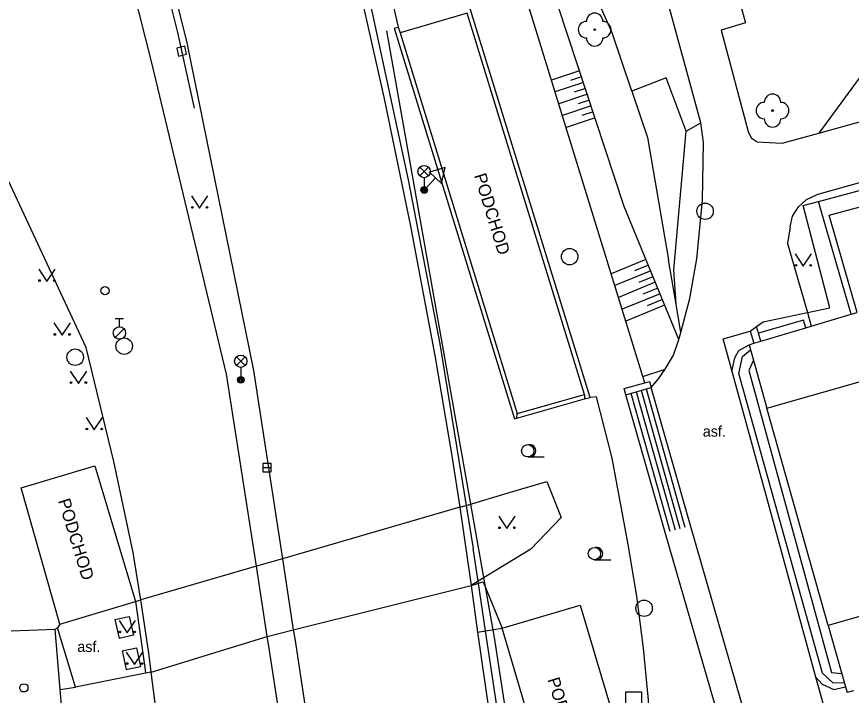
# Model space of a CAD drawing. Extents: x -595546 to -593986, y -1160845 to -1159202.
# Drawn here: x -595399.7 to -595349, y -1160685.9 to -1160644.7 of the extents above; entities that cross this region are included whole.
import ezdxf

# ---------------------------------------------------------------- set-up
doc = ezdxf.new("R2010")
doc.units = 0
for name, color, linetype in [('Level 22', 7, 'Continuous'), ('Level 26', 7, 'Continuous'), ('Level 27', 7, 'Continuous'), ('Level 28', 7, 'Continuous'), ('Level 33', 7, 'Continuous'), ('Level 34', 7, 'Continuous'), ('Level 36', 7, 'Continuous'), ('Specificka linie pasportu komunikaci', 7, 'Continuous'), ('TM - budovy zdene_ betonove - VP', 7, 'Continuous'), ('TM - chodniky - VP', 7, 'Continuous'), ('TM - dolni hrana svahu', 7, 'Continuous'), ('TM - komunikace - VP', 7, 'Continuous'), ('TM - plot zdeny_ ohradni zed - VP', 7, 'Continuous'), ('TM - plot zivy neuzavreny', 7, 'Continuous'), ('TM - popis objektu', 7, 'Continuous'), ('TM - popis povrchu', 7, 'Continuous'), ('TM - rozhrani ploch obecne - NP', 7, 'Continuous'), ('TM - rozhrani ploch obecne - VN', 7, 'Continuous'), ('TM - rozhrani ploch obecne - VP', 7, 'Continuous'), ('TM - schody - VP', 7, 'Continuous'), ('TM - srafovani', 7, 'Continuous'), ('TM - zabradli - VP', 7, 'Continuous'), ('TM - zed operna - VP', 7, 'Continuous')]:
    doc.layers.add(name, color=color, linetype=linetype)

msp = doc.modelspace()

# ---------------------------------------------------------------- linework, layer by layer
at = {"layer": 'Level 22'}
for centre in [(-595364.57, -1160645.48), (-595353.75, -1160650.4)]:
    msp.add_circle(centre, 0.05, dxfattribs=at)
for centre, start, end in [((-595364.57, -1160644.98), 0, 180), ((-595365.07, -1160645.48), 90, 270), ((-595364.07, -1160645.48), 270, 90), ((-595364.57, -1160645.98), 180, 0), ((-595353.75, -1160649.9), 0, 180), ((-595354.25, -1160650.4), 90, 270), ((-595353.25, -1160650.4), 270, 90), ((-595353.75, -1160650.9), 180, 0)]:
    msp.add_arc(centre, 0.5, start, end, dxfattribs=at)
at = {"layer": 'Level 26'}
msp.add_lwpolyline([(-595362.69, -1160686.76), (-595361.69, -1160686.76), (-595361.69, -1160685.76), (-595362.69, -1160685.76)], close=True, dxfattribs=at)
at = {"layer": 'Level 27'}
for p, q in [((-595389.735, -1160646.546), (-595389.625, -1160647.034)), ((-595384.75, -1160672.1), (-595384.25, -1160672.1))]:
    msp.add_line(p, q, dxfattribs=at)
for points in [[(-595389.979, -1160646.601), (-595389.869, -1160647.089), (-595389.381, -1160646.979), (-595389.491, -1160646.491)], [(-595384.75, -1160672.35), (-595384.25, -1160672.35), (-595384.25, -1160671.85), (-595384.75, -1160671.85)]]:
    msp.add_lwpolyline(points, close=True, dxfattribs=at)
for centre in [(-595357.85, -1160656.52), (-595366.09, -1160659.28), (-595393.18, -1160664.72), (-595396.16, -1160665.39), (-595361.56, -1160680.65)]:
    msp.add_circle(centre, 0.5, dxfattribs=at)
at = {"layer": 'Level 28'}
for p, q in [((-595393.72, -1160663.045), (-595393.22, -1160663.045)), ((-595393.47, -1160663.545), (-595393.47, -1160663.045)), ((-595393.728, -1160664.192), (-595393.198, -1160663.662))]:
    msp.add_line(p, q, dxfattribs=at)
for centre, radius in [((-595394.35, -1160661.35), 0.25), ((-595393.47, -1160663.92), 0.375), ((-595399.28, -1160685.49), 0.25)]:
    msp.add_circle(centre, radius, dxfattribs=at)
at = {"layer": 'Level 33'}
for p, q in [((-595375.205, -1160654.37), (-595374.675, -1160653.84)), ((-595375.205, -1160653.84), (-595374.675, -1160654.37)), ((-595374.94, -1160654.48), (-595374.94, -1160655.23)), ((-595386.355, -1160665.9), (-595385.825, -1160665.37)), ((-595386.355, -1160665.37), (-595385.825, -1160665.9)), ((-595386.09, -1160666.01), (-595386.09, -1160666.76))]:
    msp.add_line(p, q, dxfattribs=at)
for centre, radius in [((-595374.94, -1160654.105), 0.375), ((-595374.94, -1160655.23), 0.2), ((-595374.94, -1160655.23), 0.145), ((-595374.94, -1160655.23), 0.0876), ((-595386.09, -1160665.635), 0.375), ((-595386.09, -1160666.76), 0.2), ((-595386.09, -1160666.76), 0.145), ((-595386.09, -1160666.76), 0.0876)]:
    msp.add_circle(centre, radius, dxfattribs=at)
at = {"layer": 'Level 34'}
for p, q in [((-595374.247, -1160654.485), (-595374.94, -1160655.23)), ((-595375.123, -1160655.06), (-595374.757, -1160655.4))]:
    msp.add_line(p, q, dxfattribs=at)
msp.add_lwpolyline([(-595374.613, -1160654.144), (-595373.88, -1160654.825), (-595373.657, -1160653.851)], close=True, dxfattribs=at)
at = {"layer": 'Level 36'}
for p, q in [((-595368.64, -1160671.455), (-595367.64, -1160671.455)), ((-595364.58, -1160677.705), (-595363.58, -1160677.705))]:
    msp.add_line(p, q, dxfattribs=at)
for points in [[(-595389.09, -1160655.59), (-595388.59, -1160656.34), (-595388.09, -1160655.59)], [(-595352.38, -1160659.11), (-595351.88, -1160659.86), (-595351.38, -1160659.11)], [(-595398.38, -1160660.03), (-595397.88, -1160660.78), (-595397.38, -1160660.03)], [(-595397.45, -1160663.31), (-595396.95, -1160664.06), (-595396.45, -1160663.31)], [(-595396.46, -1160666.23), (-595395.96, -1160666.98), (-595395.46, -1160666.23)], [(-595395.5, -1160669.06), (-595395, -1160669.81), (-595394.5, -1160669.06)], [(-595370.4, -1160675.06), (-595369.9, -1160675.81), (-595369.4, -1160675.06)], [(-595393.49, -1160681.39), (-595392.99, -1160682.14), (-595392.49, -1160681.39)], [(-595393.05, -1160683.31), (-595392.55, -1160684.06), (-595392.05, -1160683.31)]]:
    msp.add_lwpolyline(points, dxfattribs=at)
for centre, radius in [((-595389.04, -1160656.29), 0.05), ((-595388.141, -1160656.29), 0.05), ((-595352.33, -1160659.81), 0.05), ((-595351.431, -1160659.81), 0.05), ((-595398.33, -1160660.73), 0.05), ((-595397.431, -1160660.73), 0.05), ((-595397.4, -1160664.01), 0.05), ((-595396.501, -1160664.01), 0.05), ((-595396.41, -1160666.93), 0.05), ((-595395.511, -1160666.93), 0.05), ((-595395.45, -1160669.76), 0.05), ((-595394.551, -1160669.76), 0.05), ((-595368.64, -1160671.08), 0.375), ((-595370.35, -1160675.76), 0.05), ((-595369.451, -1160675.76), 0.05), ((-595364.58, -1160677.33), 0.375), ((-595393.44, -1160682.09), 0.05), ((-595392.541, -1160682.09), 0.05), ((-595393, -1160684.01), 0.05), ((-595392.101, -1160684.01), 0.05)]:
    msp.add_circle(centre, radius, dxfattribs=at)
for centre in [(-595368.515, -1160671.08), (-595364.455, -1160677.33)]:
    msp.add_arc(centre, 0.375, 260.4059, 99.5941, dxfattribs=at)
at = {"layer": 'Specificka linie pasportu komunikaci'}
for points in [[(-595362.3, -1160649.23), (-595363.51, -1160645.67), (-595366.55, -1160638.81)], [(-595359, -1160651.66), (-595360.21, -1160648.41), (-595362.3, -1160649.23)], [(-595362.3, -1160649.23), (-595361.35, -1160652.04), (-595360.07, -1160659.47)], [(-595359, -1160651.66), (-595358.1, -1160651.14)], [(-595359.76, -1160660.08), (-595359, -1160651.66)], [(-595359.61, -1160662.17), (-595360.07, -1160659.47)], [(-595359.61, -1160662.17), (-595359.76, -1160660.08)], [(-595359.33, -1160663.89), (-595359.61, -1160662.17)], [(-595365.18, -1160667.66), (-595365.19, -1160667.93)], [(-595369.3, -1160669.09), (-595369.28, -1160668.81)], [(-595372.76, -1160674.51), (-595383.55, -1160677.64)], [(-595383.55, -1160677.64), (-595385.14, -1160678.1)], [(-595385.14, -1160678.1), (-595392.17, -1160680.14)], [(-595382.9, -1160681.97), (-595372.08, -1160679.27)], [(-595372.08, -1160679.27), (-595371.35, -1160679.04), (-595370.19, -1160681.87)], [(-595384.49, -1160682.37), (-595382.9, -1160681.97)], [(-595391.53, -1160684.53), (-595384.49, -1160682.37)], [(-595397.08, -1160685.59), (-595396.14, -1160685.45)]]:
    msp.add_lwpolyline(points, dxfattribs=at)
at = {"layer": 'TM - budovy zdene_ betonove - VP'}
for points in [[(-595350.31, -1160656.76), (-595343.04, -1160654.82)], [(-595348.6, -1160662.67), (-595350.31, -1160656.76)], [(-595354.09, -1160668.49), (-595322.83, -1160659.6)], [(-595351.39, -1160663.5), (-595348.96, -1160662.78)], [(-595348.96, -1160662.78), (-595348.6, -1160662.67)], [(-595351.72, -1160663.6), (-595351.39, -1160663.5)], [(-595354.46, -1160664.42), (-595351.72, -1160663.6)], [(-595355.18, -1160664.63), (-595354.88, -1160664.54)], [(-595354.88, -1160664.54), (-595354.46, -1160664.42)], [(-595355.18, -1160664.63), (-595354.09, -1160668.49)], [(-595350.36, -1160681.69), (-595354.09, -1160668.49)], [(-595319.3, -1160672.79), (-595350.36, -1160681.69)], [(-595350.36, -1160681.69), (-595349.31, -1160685.42)], [(-595349.31, -1160685.42), (-595349.21, -1160685.77)], [(-595348.82, -1160685.66), (-595349.21, -1160685.77)]]:
    msp.add_lwpolyline(points, dxfattribs=at)
at = {"layer": 'TM - chodniky - VP'}
for points in [[(-595358.1, -1160651.14), (-595362.63, -1160634.57)], [(-595356.3, -1160641.81), (-595355.39, -1160645.06), (-595356.87, -1160645.51), (-595355.24, -1160651.68), (-595355.05, -1160652.06), (-595354.69, -1160652.3), (-595353.95, -1160652.35), (-595353.17, -1160652.39), (-595350.93, -1160651.77)], [(-595346.48, -1160645.69), (-595350.93, -1160651.77)], [(-595359.33, -1160663.89), (-595358.78, -1160661.83), (-595358.36, -1160659.41), (-595358, -1160655.84), (-595357.95, -1160652.34), (-595358.1, -1160651.14)], [(-595344.99, -1160653.83), (-595351.08, -1160655.53)], [(-595352.68, -1160657.46), (-595352.53, -1160656.82), (-595352.18, -1160656.25), (-595351.68, -1160655.8), (-595351.08, -1160655.53)], [(-595352.68, -1160657.46), (-595352.84, -1160658.49)], [(-595352.84, -1160658.49), (-595351.63, -1160662.68)], [(-595354.32, -1160663.25), (-595351.63, -1160662.68)], [(-595355.1, -1160663.8), (-595354.72, -1160663.53)], [(-595354.72, -1160663.53), (-595354.32, -1160663.25)], [(-595359.45, -1160664.32), (-595359.33, -1160663.89)], [(-595356.76, -1160664.28), (-595355.1, -1160663.8)], [(-595360.27, -1160666.12), (-595359.78, -1160665.26), (-595359.45, -1160664.32)], [(-595354.06, -1160674.09), (-595356.76, -1160664.28)], [(-595361.13, -1160667.23), (-595360.69, -1160666.71), (-595360.27, -1160666.12)], [(-595361.52, -1160666.95), (-595361.23, -1160666.87), (-595361.13, -1160667.23)], [(-595351.12, -1160684.83), (-595354.06, -1160674.09)], [(-595392.49, -1160680.23), (-595392.17, -1160680.14)], [(-595397.38, -1160681.92), (-595397.24, -1160681.84)], [(-595397.08, -1160685.59), (-595397.38, -1160681.92)], [(-595350.51, -1160687.01), (-595351.12, -1160684.83)], [(-595396.98, -1160686.77), (-595397.08, -1160685.59)]]:
    msp.add_lwpolyline(points, dxfattribs=at)
at = {"layer": 'TM - dolni hrana svahu'}
msp.add_lwpolyline([(-595359.45, -1160664.32), (-595362.77, -1160656.23), (-595367.35, -1160642.31), (-595373.42, -1160628.38)], dxfattribs=at)
at = {"layer": 'TM - komunikace - VP'}
for points in [[(-595382.74, -1160626.94), (-595382.2, -1160629.11), (-595380.6, -1160635.65), (-595379.05, -1160642.19), (-595377.38, -1160649.58), (-595375.77, -1160657.42), (-595374.29, -1160665.29), (-595373.25, -1160671.39), (-595372.76, -1160674.51)], [(-595393.46, -1160629.85), (-595389.36, -1160646.29), (-595385.31, -1160666.19), (-595383.55, -1160677.64)], [(-595385.14, -1160678.1), (-595386.96, -1160666.43), (-595391.49, -1160647.49), (-595395.77, -1160630.6)], [(-595395.5, -1160664.81), (-595403.61, -1160647.45)], [(-595392.64, -1160677.26), (-595393.8, -1160671.73), (-595395.5, -1160664.81)], [(-595362.52, -1160676.78), (-595363.5, -1160671.53), (-595364.46, -1160667.79), (-595364.85, -1160667.84)], [(-595372.76, -1160674.51), (-595372.08, -1160679.27)], [(-595392.17, -1160680.14), (-595392.19, -1160680.04), (-595392.64, -1160677.26)], [(-595361.89, -1160692.46), (-595361.54, -1160691.75), (-595361.2, -1160690.61), (-595361.11, -1160689.82), (-595361.19, -1160687.83), (-595361.3, -1160686.24), (-595361.6, -1160683.08), (-595362.01, -1160679.92), (-595362.52, -1160676.78)], [(-595383.55, -1160677.64), (-595382.9, -1160681.97)], [(-595384.49, -1160682.37), (-595385.14, -1160678.1)], [(-595372.08, -1160679.27), (-595371.7, -1160682.1)], [(-595391.7, -1160683.24), (-595392.17, -1160680.14)], [(-595382.9, -1160681.97), (-595382.81, -1160682.48)], [(-595371.7, -1160682.1), (-595370.99, -1160687), (-595370.02, -1160694.84)], [(-595384.39, -1160682.96), (-595384.49, -1160682.37)], [(-595382.81, -1160682.48), (-595381.74, -1160689.48), (-595381.06, -1160696.29)], [(-595391.58, -1160684.17), (-595391.7, -1160683.24)], [(-595382.7, -1160696.44), (-595383.32, -1160689.81), (-595384.39, -1160682.96)], [(-595391.53, -1160684.53), (-595391.58, -1160684.17)], [(-595391.53, -1160684.53), (-595391.88, -1160684.59)], [(-595390.53, -1160694.55), (-595391.05, -1160688.27), (-595391.31, -1160686.25), (-595391.53, -1160684.53)]]:
    msp.add_lwpolyline(points, dxfattribs=at)
at = {"layer": 'TM - plot zdeny_ ohradni zed - VP'}
for points in [[(-595362.68, -1160667.67), (-595361.13, -1160667.23)], [(-595392.49, -1160680.23), (-595391.93, -1160684.26), (-595391.88, -1160684.59)], [(-595397.09, -1160681.62), (-595397.24, -1160681.84)], [(-595396.14, -1160685.45), (-595397.24, -1160681.84)], [(-595391.88, -1160684.59), (-595396.14, -1160685.45)]]:
    msp.add_lwpolyline(points, dxfattribs=at)
at = {"layer": 'TM - plot zivy neuzavreny'}
for points in [[(-595377.22, -1160645.55), (-595370.68, -1160682.43)], [(-595370.68, -1160682.43), (-595369.1, -1160692.74)]]:
    msp.add_lwpolyline(points, dxfattribs=at)
at = {"layer": 'TM - rozhrani ploch obecne - NP'}
msp.add_lwpolyline([(-595369.28, -1160668.81), (-595365.18, -1160667.66)], dxfattribs=at)
at = {"layer": 'TM - rozhrani ploch obecne - VN'}
for points in [[(-595370.19, -1160681.87), (-595365.44, -1160680.46)], [(-595365.44, -1160680.46), (-595361.89, -1160692.46)], [(-595366.64, -1160693.87), (-595370.19, -1160681.87)]]:
    msp.add_lwpolyline(points, dxfattribs=at)
at = {"layer": 'TM - rozhrani ploch obecne - VP'}
for points in [[(-595378.4, -1160637.09), (-595376.51, -1160645.33)], [(-595364.85, -1160667.84), (-595372.19, -1160644.02)], [(-595372.32, -1160644.48), (-595376.4, -1160645.67)], [(-595365.18, -1160667.66), (-595372.32, -1160644.48)], [(-595376.76, -1160645.4), (-595376.51, -1160645.33)], [(-595376.76, -1160645.4), (-595369.45, -1160669.13), (-595369.3, -1160669.09)], [(-595376.51, -1160645.33), (-595376.4, -1160645.67)], [(-595376.4, -1160645.67), (-595369.28, -1160668.81)], [(-595350.93, -1160651.77), (-595348.38, -1160651.06)], [(-595350.96, -1160655.92), (-595344.68, -1160654.25)], [(-595351.89, -1160656.17), (-595350.96, -1160655.92)], [(-595348.96, -1160662.78), (-595350.79, -1160656.49), (-595350.96, -1160655.92)], [(-595350.27, -1160662.39), (-595351.89, -1160656.17)], [(-595351.63, -1160662.68), (-595350.27, -1160662.39)], [(-595351.63, -1160662.68), (-595351.39, -1160663.5)], [(-595354.6, -1160663.94), (-595354.72, -1160663.53)], [(-595351.72, -1160663.6), (-595351.86, -1160663.14), (-595354.6, -1160663.94)], [(-595355.1, -1160663.8), (-595354.88, -1160664.54)], [(-595354.46, -1160664.42), (-595354.6, -1160663.94)], [(-595361.64, -1160666.57), (-595360.27, -1160666.12)], [(-595362.68, -1160667.67), (-595362.78, -1160667.3), (-595361.52, -1160666.95)], [(-595358.73, -1160675.62), (-595361.13, -1160667.23)], [(-595369.3, -1160669.09), (-595365.19, -1160667.93)], [(-595365.19, -1160667.93), (-595364.85, -1160667.84)], [(-595360.27, -1160676.05), (-595362.68, -1160667.67)], [(-595399.45, -1160673.33), (-595394.96, -1160671.99)], [(-595394.96, -1160671.99), (-595392.49, -1160680.23)], [(-595369.69, -1160673.6), (-595367.47, -1160672.94), (-595366.6, -1160675.14)], [(-595397.09, -1160681.62), (-595399.45, -1160673.33)], [(-595372.39, -1160674.4), (-595369.69, -1160673.6)], [(-595372.76, -1160674.51), (-595372.39, -1160674.4)], [(-595366.6, -1160675.14), (-595368.44, -1160677.06), (-595371.66, -1160679.01)], [(-595355.3, -1160687.58), (-595358.73, -1160675.62)], [(-595356.86, -1160687.87), (-595360.27, -1160676.05)], [(-595371.66, -1160679.01), (-595372.08, -1160679.27)], [(-595397.09, -1160681.62), (-595392.49, -1160680.23)], [(-595393.74, -1160681.34), (-595392.87, -1160681.15), (-595392.62, -1160682.29), (-595393.49, -1160682.48)], [(-595393.74, -1160681.34), (-595393.49, -1160682.48)], [(-595400.06, -1160682.03), (-595397.38, -1160681.92)], [(-595371.7, -1160682.1), (-595371.21, -1160682.02)], [(-595371.21, -1160682.02), (-595370.19, -1160681.87)], [(-595393.31, -1160683.24), (-595392.44, -1160683.05), (-595392.19, -1160684.19)], [(-595393.31, -1160683.24), (-595393.06, -1160684.38), (-595392.19, -1160684.19)]]:
    msp.add_lwpolyline(points, dxfattribs=at)
at = {"layer": 'TM - schody - VP'}
for points in [[(-595356.22, -1160666.25), (-595356.05, -1160665.42), (-595355.79, -1160664.99), (-595355.18, -1160664.63)], [(-595349.37, -1160685.2), (-595350.08, -1160685.18), (-595350.72, -1160684.59), (-595355.79, -1160666.39), (-595355.57, -1160665.34), (-595355.09, -1160664.94)], [(-595354.91, -1160665.57), (-595355.2, -1160666.2), (-595350.17, -1160684.56), (-595349.53, -1160684.62)], [(-595362.36, -1160667.58), (-595359.99, -1160675.97)], [(-595362.04, -1160667.49), (-595359.67, -1160675.88)], [(-595361.74, -1160667.4), (-595359.39, -1160675.8)], [(-595361.43, -1160667.32), (-595359.09, -1160675.72)], [(-595351.12, -1160684.83), (-595350.73, -1160685.26), (-595350.02, -1160685.59), (-595349.31, -1160685.42)]]:
    msp.add_lwpolyline(points, dxfattribs=at)
at = {"layer": 'TM - srafovani'}
for points in [[(-595365.48, -1160647.99), (-595367.2, -1160648.55)], [(-595365.37, -1160648.34), (-595366.04, -1160648.57)], [(-595365.25, -1160648.7), (-595366.98, -1160649.27)], [(-595365.13, -1160649.06), (-595365.81, -1160649.28)], [(-595365.01, -1160649.41), (-595366.75, -1160649.99)], [(-595364.89, -1160649.77), (-595365.58, -1160649.99)], [(-595364.78, -1160650.12), (-595366.53, -1160650.7)], [(-595364.54, -1160650.84), (-595366.31, -1160651.42)], [(-595364.66, -1160650.48), (-595365.35, -1160650.71)], [(-595361.45, -1160659.45), (-595363.57, -1160660.32)], [(-595361.3, -1160659.8), (-595362.15, -1160660.15)], [(-595361.16, -1160660.15), (-595363.35, -1160661.04)], [(-595361.02, -1160660.5), (-595361.89, -1160660.85)], [(-595360.88, -1160660.84), (-595363.12, -1160661.76)], [(-595360.59, -1160661.54), (-595362.9, -1160662.48)], [(-595360.73, -1160661.19), (-595361.63, -1160661.56)], [(-595360.45, -1160661.88), (-595361.38, -1160662.26)], [(-595360.31, -1160662.23), (-595362.68, -1160663.2)]]:
    msp.add_lwpolyline(points, dxfattribs=at)
at = {"layer": 'TM - zabradli - VP'}
for points in [[(-595382.11, -1160627.49), (-595380.32, -1160634.87), (-595378.05, -1160644.64), (-595375.9, -1160654.61), (-595373.99, -1160664.58), (-595372.39, -1160674.4)], [(-595393.67, -1160630.73), (-595389.93, -1160645.66), (-595388.93, -1160650.26)], [(-595372.39, -1160674.4), (-595371.96, -1160677.01)], [(-595371.66, -1160679.01), (-595371.96, -1160677.01)], [(-595371.21, -1160682.02), (-595371.66, -1160679.01)], [(-595369.54, -1160694.7), (-595370.46, -1160686.99), (-595371.21, -1160682.02)]]:
    msp.add_lwpolyline(points, dxfattribs=at)
at = {"layer": 'TM - zed operna - VP'}
for points in [[(-595361.64, -1160666.57), (-595373.42, -1160628.38)], [(-595361.52, -1160666.95), (-595361.64, -1160666.57)]]:
    msp.add_lwpolyline(points, dxfattribs=at)

# ---------------------------------------------------------------- texts
at = {"layer": 'TM - popis objektu'}
for p in [(-595371.91, -1160654.34), (-595397.21, -1160674.11), (-595367.45, -1160684.98)]:
    msp.add_text('PODCHOD', height=0.75, rotation=287.04, dxfattribs=at).set_placement(p)
at = {"layer": 'TM - popis povrchu'}
for p in [(-595357.99, -1160670.22), (-595396.03, -1160683.31)]:
    msp.add_text('asf.', height=0.65, dxfattribs=at).set_placement(p)

doc.saveas('drawing.dxf')
